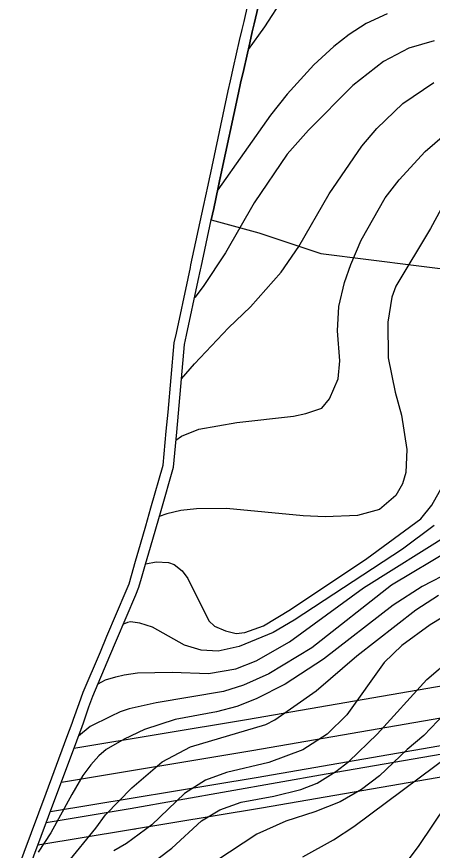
# Model space of a CAD drawing. Extents: x -758499 to -754160, y -1175205 to -1172032.
# Drawn here: x -757720.5 to -757521.8, y -1173759.5 to -1173360.7 of the extents above; entities that cross this region are included whole.
import ezdxf

# ---------------------------------------------------------------- set-up
doc = ezdxf.new("R2010")
doc.units = 0
for name, color, linetype in [('A073_ElVed_l_VN', 7, 'Continuous'), ('A073_ElVed_l_VVN', 7, 'Continuous'), ('A073_ElVed_op', 7, 'Continuous'), ('HRANICE řešeného území', 7, 'Continuous'), ('PLOCHY NL lesní', 7, 'Continuous'), ('vrstevnice', 7, 'Continuous'), ('ÚSES LBC jako součást RBK', 7, 'Continuous')]:
    doc.layers.add(name, color=color, linetype=linetype)

msp = doc.modelspace()

# ---------------------------------------------------------------- linework, layer by layer
at = {"layer": 'A073_ElVed_l_VN'}
msp.add_line((-757482.01, -1173707.38), (-757572.47, -1173723.15), dxfattribs=at)
msp.add_lwpolyline([(-757572.47, -1173723.15), (-757666.26, -1173739.67), (-757706.47, -1173746.42)], dxfattribs=at)
at = {"layer": 'A073_ElVed_l_VVN'}
for points in [[(-757699.18, -1173726.87), (-757608.16, -1173711.79), (-757366.4, -1173669.97), (-757255.97, -1173650.73)], [(-757704.42, -1173740.91), (-757605.98, -1173724.61), (-757364.18, -1173682.77), (-757253.74, -1173663.54)]]:
    msp.add_lwpolyline(points, dxfattribs=at)
at = {"layer": 'A073_ElVed_op'}
for points in [[(-757693.14, -1173710.66), (-757610.66, -1173697), (-757368.97, -1173655.19), (-756978.5, -1173587.19), (-756898.59, -1173372.27), (-756810.93, -1173136.41), (-756725.24, -1172905.97), (-756633.32, -1172658.58), (-756541.64, -1172411.74), (-756520.71, -1172353.98)], [(-756480.37, -1172368.87), (-756501.28, -1172426.56), (-756593.02, -1172673.56), (-756684.94, -1172920.95), (-756770.63, -1173151.39), (-756858.29, -1173387.25), (-756946.8, -1173625.31), (-757361.61, -1173697.55), (-757603.48, -1173739.4), (-757710.46, -1173757.12)], [(-757663.65, -1173749.36), (-757664.53, -1173749.52)]]:
    msp.add_lwpolyline(points, dxfattribs=at)
at = {"layer": 'HRANICE řešeného území'}
for points in [[(-757720.55, -1173769.87), (-757706.49, -1173732.14), (-757697.65, -1173708.45), (-757696.52, -1173705.42), (-757693.99, -1173698.62), (-757693.35, -1173696.8), (-757690.67, -1173689.22), (-757688.71, -1173683.92), (-757680.53, -1173664.52), (-757677.4, -1173657.1), (-757668.22, -1173635.33), (-757666.82, -1173632.02), (-757665.65, -1173627.98), (-757663.69, -1173621.17), (-757661.36, -1173613.09), (-757658.84, -1173604.33), (-757656.32, -1173595.59), (-757650.47, -1173575.3), (-757648.99, -1173558.98), (-757648.17, -1173549.89), (-757645.18, -1173516.75), (-757644.18, -1173512.05), (-757638.58, -1173485.88), (-757637.48, -1173480.75), (-757637.19, -1173479.42), (-757631.19, -1173451.43), (-757629.04, -1173441.35), (-757628.37, -1173438.23), (-757627.74, -1173435.3), (-757619.42, -1173396.11), (-757618.32, -1173391.29), (-757616.85, -1173384.87), (-757613.93, -1173372.09), (-757612.73, -1173366.84), (-757611.84, -1173362.94), (-757608.58, -1173348.65)], [(-757715.86, -1173771.62), (-757701.8, -1173733.89), (-757692.97, -1173710.2), (-757691.84, -1173707.17), (-757689.29, -1173700.33), (-757688.63, -1173698.46), (-757685.97, -1173690.92), (-757684.06, -1173685.76), (-757675.92, -1173666.46), (-757672.79, -1173659.04), (-757663.61, -1173637.27), (-757662.1, -1173633.69), (-757660.85, -1173629.36), (-757658.89, -1173622.55), (-757656.56, -1173614.47), (-757654.04, -1173605.71), (-757651.52, -1173596.98), (-757645.53, -1173576.23), (-757644.01, -1173559.43), (-757643.19, -1173550.34), (-757640.23, -1173517.5), (-757639.29, -1173513.1), (-757633.69, -1173486.93), (-757632.59, -1173481.81), (-757632.3, -1173480.48), (-757627.47, -1173457.94), (-757626.3, -1173452.48), (-757624.15, -1173442.4), (-757623.48, -1173439.28), (-757622.85, -1173436.34), (-757614.54, -1173397.18), (-757613.45, -1173392.4), (-757611.98, -1173385.99), (-757609.06, -1173373.2), (-757607.86, -1173367.95), (-757606.97, -1173364.05), (-757603.71, -1173349.76)]]:
    msp.add_lwpolyline(points, dxfattribs=at)
at = {"layer": 'PLOCHY NL lesní'}
msp.add_lwpolyline([(-757715.86, -1173771.62), (-757701.8, -1173733.89), (-757692.97, -1173710.2), (-757691.84, -1173707.17), (-757689.29, -1173700.33), (-757688.63, -1173698.46), (-757685.97, -1173690.92), (-757684.06, -1173685.76), (-757675.92, -1173666.46), (-757672.79, -1173659.04), (-757663.61, -1173637.27), (-757662.1, -1173633.69), (-757660.85, -1173629.36), (-757658.89, -1173622.55), (-757656.56, -1173614.47), (-757654.04, -1173605.71), (-757651.52, -1173596.98), (-757645.53, -1173576.23), (-757644.01, -1173559.43), (-757643.19, -1173550.34), (-757640.23, -1173517.5), (-757639.29, -1173513.1), (-757633.69, -1173486.93), (-757632.59, -1173481.81), (-757632.3, -1173480.48), (-757627.47, -1173457.94), (-757626.3, -1173452.48), (-757624.15, -1173442.4), (-757623.48, -1173439.28), (-757622.85, -1173436.34), (-757614.54, -1173397.18), (-757613.45, -1173392.4), (-757611.98, -1173385.99), (-757609.06, -1173373.2), (-757607.86, -1173367.95), (-757606.97, -1173364.05), (-757603.71, -1173349.76)], dxfattribs=at)
at = {"layer": 'vrstevnice'}
for p, q in [((-757592, -1173349.99), (-757602.1, -1173365.57)), ((-757543.36, -1173359.37), (-757553.46, -1173363.99)), ((-757543.36, -1173359.37), (-757553.46, -1173363.99)), ((-757602.1, -1173365.57), (-757609.78, -1173376.35)), ((-757553.46, -1173363.99), (-757561.55, -1173369.18)), ((-757553.46, -1173363.99), (-757561.55, -1173369.18)), ((-757561.55, -1173369.18), (-757568.91, -1173374.95)), ((-757561.55, -1173369.18), (-757568.91, -1173374.95)), ((-757520.85, -1173372.21), (-757532.97, -1173375.67)), ((-757520.85, -1173372.21), (-757532.97, -1173375.67)), ((-757568.91, -1173374.95), (-757578.43, -1173383.76)), ((-757568.91, -1173374.95), (-757578.43, -1173383.76)), ((-757532.97, -1173375.67), (-757545.09, -1173382.17)), ((-757532.97, -1173375.67), (-757545.09, -1173382.17)), ((-757578.43, -1173383.76), (-757591.13, -1173397.76)), ((-757578.43, -1173383.76), (-757591.13, -1173397.76)), ((-757545.09, -1173382.17), (-757559.81, -1173393.57)), ((-757545.09, -1173382.17), (-757559.81, -1173393.57)), ((-757559.81, -1173393.57), (-757581.03, -1173414.93)), ((-757559.81, -1173393.57), (-757581.03, -1173414.93)), ((-757535.86, -1173402.23), (-757520.99, -1173392.13)), ((-757535.86, -1173402.23), (-757520.99, -1173392.13)), ((-757591.13, -1173397.76), (-757599.22, -1173407.71)), ((-757591.13, -1173397.76), (-757599.22, -1173407.71)), ((-757548.27, -1173414.21), (-757535.86, -1173402.23)), ((-757548.27, -1173414.21), (-757535.86, -1173402.23)), ((-757599.22, -1173407.71), (-757624.39, -1173443.55)), ((-757599.22, -1173407.71), (-757624.39, -1173443.55)), ((-757525.18, -1173425.18), (-757506.7, -1173409.16)), ((-757525.18, -1173425.18), (-757506.7, -1173409.16)), ((-757581.03, -1173414.93), (-757591.13, -1173426.48)), ((-757581.03, -1173414.93), (-757591.13, -1173426.48)), ((-757555.48, -1173422.58), (-757548.27, -1173414.21)), ((-757555.48, -1173422.58), (-757548.27, -1173414.21)), ((-757571.07, -1173445.38), (-757555.48, -1173422.58)), ((-757571.07, -1173445.38), (-757555.48, -1173422.58)), ((-757537.59, -1173438.74), (-757525.18, -1173425.18)), ((-757537.59, -1173438.74), (-757525.18, -1173425.18)), ((-757591.13, -1173426.48), (-757607.01, -1173449.71)), ((-757591.13, -1173426.48), (-757607.01, -1173449.71)), ((-757506.56, -1173432.11), (-757522.58, -1173461.98)), ((-757544.37, -1173447.4), (-757537.59, -1173438.74)), ((-757544.37, -1173447.4), (-757537.59, -1173438.74)), ((-757585.65, -1173470.64), (-757571.07, -1173445.38)), ((-757585.65, -1173470.64), (-757571.07, -1173445.38)), ((-757607.01, -1173449.71), (-757620.72, -1173473.67)), ((-757607.01, -1173449.71), (-757620.72, -1173473.67)), ((-757555.77, -1173467.61), (-757544.37, -1173447.4)), ((-757555.77, -1173467.61), (-757544.37, -1173447.4)), ((-757522.58, -1173461.98), (-757539.18, -1173489.55)), ((-757560.82, -1173479.16), (-757555.77, -1173467.61)), ((-757560.82, -1173479.16), (-757555.77, -1173467.61)), ((-757620.72, -1173473.67), (-757631.4, -1173489.83)), ((-757620.72, -1173473.67), (-757631.4, -1173489.83)), ((-757594.02, -1173482.91), (-757585.65, -1173470.64)), ((-757594.02, -1173482.91), (-757585.65, -1173470.64)), ((-757563.71, -1173487.81), (-757560.82, -1173479.16)), ((-757563.71, -1173487.81), (-757560.82, -1173479.16)), ((-757608.74, -1173499.5), (-757594.02, -1173482.91)), ((-757608.74, -1173499.5), (-757594.02, -1173482.91)), ((-757566.45, -1173499.36), (-757563.71, -1173487.81)), ((-757566.45, -1173499.36), (-757563.71, -1173487.81)), ((-757539.18, -1173489.55), (-757541.2, -1173494.89)), ((-757631.4, -1173489.83), (-757635.41, -1173494.99)), ((-757631.4, -1173489.83), (-757635.41, -1173494.99)), ((-757541.2, -1173494.89), (-757543.07, -1173506.87)), ((-757619.28, -1173509.61), (-757608.74, -1173499.5)), ((-757619.28, -1173509.61), (-757608.74, -1173499.5)), ((-757567.17, -1173510.91), (-757566.45, -1173499.36)), ((-757567.17, -1173510.91), (-757566.45, -1173499.36)), ((-757635.58, -1173526.78), (-757619.28, -1173509.61)), ((-757635.58, -1173526.78), (-757619.28, -1173509.61)), ((-757543.07, -1173506.87), (-757542.93, -1173523.9)), ((-757566.02, -1173525.34), (-757567.17, -1173510.91)), ((-757566.02, -1173525.34), (-757567.17, -1173510.91)), ((-757566.74, -1173534), (-757566.02, -1173525.34)), ((-757566.74, -1173534), (-757566.02, -1173525.34)), ((-757542.93, -1173523.9), (-757539.61, -1173540.35)), ((-757641.71, -1173533.92), (-757635.58, -1173526.78)), ((-757641.71, -1173533.92), (-757635.58, -1173526.78)), ((-757570.93, -1173543.52), (-757566.74, -1173534)), ((-757570.93, -1173543.52), (-757566.74, -1173534)), ((-757539.61, -1173540.35), (-757536.58, -1173551.32)), ((-757574.68, -1173548), (-757570.93, -1173543.52)), ((-757574.68, -1173548), (-757570.93, -1173543.52)), ((-757582.33, -1173550.59), (-757574.68, -1173548)), ((-757582.33, -1173550.59), (-757574.68, -1173548)), ((-757615.23, -1173554.78), (-757588.1, -1173551.75)), ((-757615.23, -1173554.78), (-757588.1, -1173551.75)), ((-757588.1, -1173551.75), (-757582.33, -1173550.59)), ((-757588.1, -1173551.75), (-757582.33, -1173550.59)), ((-757536.58, -1173551.32), (-757533.98, -1173567.77)), ((-757633.42, -1173557.96), (-757615.23, -1173554.78)), ((-757633.42, -1173557.96), (-757615.23, -1173554.78)), ((-757644.36, -1173563.25), (-757641.65, -1173561.42)), ((-757644.36, -1173563.25), (-757641.65, -1173561.42)), ((-757641.65, -1173561.42), (-757633.42, -1173557.96)), ((-757641.65, -1173561.42), (-757633.42, -1173557.96)), ((-757533.98, -1173567.77), (-757534.41, -1173578.74)), ((-757522, -1173594.33), (-757510.74, -1173574.12)), ((-757522, -1173594.33), (-757510.74, -1173574.12)), ((-757534.41, -1173578.74), (-757536, -1173584.22)), ((-757536, -1173584.22), (-757539.18, -1173589.71)), ((-757539.18, -1173589.71), (-757547.11, -1173596.49)), ((-757642.08, -1173596.92), (-757648.72, -1173598.57)), ((-757634.63, -1173596.17), (-757642.08, -1173596.92)), ((-757620.14, -1173595.91), (-757634.63, -1173596.17)), ((-757583.48, -1173599.52), (-757620.14, -1173595.91)), ((-757547.11, -1173596.49), (-757557.51, -1173599.38)), ((-757527.34, -1173600.96), (-757522, -1173594.33)), ((-757527.34, -1173600.96), (-757522, -1173594.33)), ((-757648.72, -1173598.57), (-757652.35, -1173599.85)), ((-757573.09, -1173599.95), (-757583.48, -1173599.52)), ((-757557.51, -1173599.38), (-757573.09, -1173599.95)), ((-757553.18, -1173619.87), (-757527.34, -1173600.96)), ((-757553.18, -1173619.87), (-757527.34, -1173600.96)), ((-757520.85, -1173604.14), (-757536, -1173615.4)), ((-757520.85, -1173604.14), (-757536, -1173615.4)), ((-757554.76, -1173633.87), (-757509.88, -1173605.87)), ((-757554.76, -1173633.87), (-757509.88, -1173605.87)), ((-757536, -1173615.4), (-757587.81, -1173649.46)), ((-757536, -1173615.4), (-757587.81, -1173649.46)), ((-757510.17, -1173613.95), (-757541.34, -1173632.71)), ((-757510.17, -1173613.95), (-757541.34, -1173632.71)), ((-757589.55, -1173644.26), (-757553.18, -1173619.87)), ((-757589.55, -1173644.26), (-757553.18, -1173619.87)), ((-757503.53, -1173621.17), (-757526.62, -1173633.29)), ((-757658.85, -1173622.42), (-757653.77, -1173621.46)), ((-757658.85, -1173622.42), (-757653.77, -1173621.46)), ((-757653.77, -1173621.46), (-757648, -1173621.75)), ((-757653.77, -1173621.46), (-757648, -1173621.75)), ((-757648, -1173621.75), (-757645.25, -1173622.76)), ((-757648, -1173621.75), (-757645.25, -1173622.76)), ((-757645.25, -1173622.76), (-757641.36, -1173625.79)), ((-757645.25, -1173622.76), (-757641.36, -1173625.79)), ((-757641.36, -1173625.79), (-757638.76, -1173629.54)), ((-757641.36, -1173625.79), (-757638.76, -1173629.54)), ((-757638.76, -1173629.54), (-757628.67, -1173649.74)), ((-757638.76, -1173629.54), (-757628.67, -1173649.74)), ((-757541.34, -1173632.71), (-757579.44, -1173662.59)), ((-757541.34, -1173632.71), (-757579.44, -1173662.59)), ((-757526.62, -1173633.29), (-757540.48, -1173642.24)), ((-757590.12, -1173659.7), (-757554.76, -1173633.87)), ((-757590.12, -1173659.7), (-757554.76, -1173633.87)), ((-757529.65, -1173644.41), (-757518.83, -1173637.48)), ((-757529.65, -1173644.41), (-757518.83, -1173637.48)), ((-757602.53, -1173652.05), (-757589.55, -1173644.26)), ((-757602.53, -1173652.05), (-757589.55, -1173644.26)), ((-757540.48, -1173642.24), (-757573.81, -1173668.07)), ((-757557.94, -1173666.49), (-757529.65, -1173644.41)), ((-757557.94, -1173666.49), (-757529.65, -1173644.41)), ((-757524.46, -1173677.74), (-757487.36, -1173645.99)), ((-757524.46, -1173677.74), (-757487.36, -1173645.99)), ((-757516.81, -1173648.01), (-757522.87, -1173651.62)), ((-757516.81, -1173648.01), (-757522.87, -1173651.62)), ((-757667.61, -1173650.46), (-757669.52, -1173651.28)), ((-757667.61, -1173650.46), (-757669.52, -1173651.28)), ((-757666.06, -1173650.23), (-757667.61, -1173650.46)), ((-757666.06, -1173650.23), (-757667.61, -1173650.46)), ((-757661.71, -1173650.76), (-757666.06, -1173650.23)), ((-757661.71, -1173650.76), (-757666.06, -1173650.23)), ((-757655.65, -1173652.78), (-757661.71, -1173650.76)), ((-757655.65, -1173652.78), (-757661.71, -1173650.76)), ((-757640.35, -1173661.29), (-757655.65, -1173652.78)), ((-757640.35, -1173661.29), (-757655.65, -1173652.78)), ((-757628.67, -1173649.74), (-757625.91, -1173652.2)), ((-757628.67, -1173649.74), (-757625.91, -1173652.2)), ((-757625.91, -1173652.2), (-757620.72, -1173654.51)), ((-757625.91, -1173652.2), (-757620.72, -1173654.51)), ((-757611.48, -1173655.37), (-757602.53, -1173652.05)), ((-757611.48, -1173655.37), (-757602.53, -1173652.05)), ((-757587.81, -1173649.46), (-757597.92, -1173655.23)), ((-757587.81, -1173649.46), (-757597.92, -1173655.23)), ((-757522.87, -1173651.62), (-757536.43, -1173661.58)), ((-757522.87, -1173651.62), (-757536.43, -1173661.58)), ((-757620.72, -1173654.51), (-757615.52, -1173655.81)), ((-757620.72, -1173654.51), (-757615.52, -1173655.81)), ((-757615.52, -1173655.81), (-757611.48, -1173655.37)), ((-757615.52, -1173655.81), (-757611.48, -1173655.37)), ((-757597.92, -1173655.23), (-757614.08, -1173662.01)), ((-757597.92, -1173655.23), (-757614.08, -1173662.01)), ((-757606, -1173668.94), (-757590.12, -1173659.7)), ((-757606, -1173668.94), (-757590.12, -1173659.7)), ((-757632.27, -1173663.74), (-757640.35, -1173661.29)), ((-757632.27, -1173663.74), (-757640.35, -1173661.29)), ((-757624.18, -1173664.18), (-757632.27, -1173663.74)), ((-757624.18, -1173664.18), (-757632.27, -1173663.74)), ((-757614.08, -1173662.01), (-757624.18, -1173664.18)), ((-757614.08, -1173662.01), (-757624.18, -1173664.18)), ((-757579.44, -1173662.59), (-757599.94, -1173675.15)), ((-757579.44, -1173662.59), (-757599.94, -1173675.15)), ((-757536.43, -1173661.58), (-757544.8, -1173669.66)), ((-757536.43, -1173661.58), (-757544.8, -1173669.66)), ((-757615.81, -1173672.69), (-757606, -1173668.94)), ((-757615.81, -1173672.69), (-757606, -1173668.94)), ((-757573.81, -1173668.07), (-757592.14, -1173680.05)), ((-757577.28, -1173683.23), (-757557.94, -1173666.49)), ((-757577.28, -1173683.23), (-757557.94, -1173666.49)), ((-757628.8, -1173674.86), (-757615.81, -1173672.69)), ((-757628.8, -1173674.86), (-757615.81, -1173672.69)), ((-757544.8, -1173669.66), (-757562.7, -1173694.63)), ((-757544.8, -1173669.66), (-757562.7, -1173694.63)), ((-757678.09, -1173677.94), (-757673.1, -1173676.46)), ((-757678.09, -1173677.94), (-757673.1, -1173676.46)), ((-757673.1, -1173676.46), (-757669.16, -1173675.56)), ((-757673.1, -1173676.46), (-757669.16, -1173675.56)), ((-757669.16, -1173675.56), (-757662.77, -1173674.54)), ((-757669.16, -1173675.56), (-757662.77, -1173674.54)), ((-757662.77, -1173674.54), (-757646.12, -1173674.28)), ((-757662.77, -1173674.54), (-757646.12, -1173674.28)), ((-757646.12, -1173674.28), (-757628.8, -1173674.86)), ((-757646.12, -1173674.28), (-757628.8, -1173674.86)), ((-757599.94, -1173675.15), (-757612.06, -1173680.49)), ((-757599.94, -1173675.15), (-757612.06, -1173680.49)), ((-757681.57, -1173679.86), (-757678.09, -1173677.94)), ((-757681.57, -1173679.86), (-757678.09, -1173677.94)), ((-757612.06, -1173680.49), (-757621.59, -1173683.52)), ((-757612.06, -1173680.49), (-757621.59, -1173683.52)), ((-757592.14, -1173680.05), (-757606, -1173686.98)), ((-757548.12, -1173704.01), (-757524.46, -1173677.74)), ((-757548.12, -1173704.01), (-757524.46, -1173677.74)), ((-757621.59, -1173683.52), (-757653.91, -1173689)), ((-757621.59, -1173683.52), (-757653.91, -1173689)), ((-757597.05, -1173697.08), (-757577.28, -1173683.23)), ((-757597.05, -1173697.08), (-757577.28, -1173683.23)), ((-757507.28, -1173684.96), (-757525.9, -1173704.59)), ((-757507.28, -1173684.96), (-757525.9, -1173704.59)), ((-757653.91, -1173689), (-757666.68, -1173691.88)), ((-757653.91, -1173689), (-757666.68, -1173691.88)), ((-757606, -1173686.98), (-757615.23, -1173690.73)), ((-757666.68, -1173691.88), (-757671.02, -1173693.27)), ((-757666.68, -1173691.88), (-757671.02, -1173693.27)), ((-757615.23, -1173690.73), (-757625.05, -1173693.33)), ((-757675.63, -1173695.53), (-757685.47, -1173700.25)), ((-757675.63, -1173695.53), (-757685.47, -1173700.25)), ((-757671.02, -1173693.27), (-757675.63, -1173695.53)), ((-757671.02, -1173693.27), (-757675.63, -1173695.53)), ((-757644.68, -1173696.94), (-757659.4, -1173701.7)), ((-757625.05, -1173693.33), (-757644.68, -1173696.94)), ((-757601.38, -1173699.25), (-757597.05, -1173697.08)), ((-757601.38, -1173699.25), (-757597.05, -1173697.08)), ((-757562.7, -1173694.63), (-757572.08, -1173704.01)), ((-757562.7, -1173694.63), (-757572.08, -1173704.01)), ((-757685.47, -1173700.25), (-757690.97, -1173704.84)), ((-757685.47, -1173700.25), (-757690.97, -1173704.84)), ((-757637.46, -1173709.93), (-757601.38, -1173699.25)), ((-757637.46, -1173709.93), (-757601.38, -1173699.25)), ((-757659.4, -1173701.7), (-757669.21, -1173706.32)), ((-757572.08, -1173704.01), (-757583.77, -1173711.37)), ((-757572.08, -1173704.01), (-757583.77, -1173711.37)), ((-757561.69, -1173717), (-757548.12, -1173704.01)), ((-757561.69, -1173717), (-757548.12, -1173704.01)), ((-757525.9, -1173704.59), (-757533.84, -1173711.23)), ((-757525.9, -1173704.59), (-757533.84, -1173711.23)), ((-757669.21, -1173706.32), (-757677.73, -1173711.33)), ((-757677.73, -1173711.33), (-757681.19, -1173714.25)), ((-757651.03, -1173717.14), (-757637.46, -1173709.93)), ((-757651.03, -1173717.14), (-757637.46, -1173709.93)), ((-757583.77, -1173711.37), (-757599.94, -1173717.43)), ((-757583.77, -1173711.37), (-757599.94, -1173717.43)), ((-757559.24, -1173748.17), (-757507.86, -1173709.64)), ((-757533.84, -1173711.23), (-757547.11, -1173723.93)), ((-757533.84, -1173711.23), (-757547.11, -1173723.93)), ((-757681.19, -1173714.25), (-757685.14, -1173718.62)), ((-757567.9, -1173721.76), (-757561.69, -1173717)), ((-757567.9, -1173721.76), (-757561.69, -1173717)), ((-757685.14, -1173718.62), (-757688.88, -1173723.77)), ((-757665.46, -1173729.7), (-757651.03, -1173717.14)), ((-757665.46, -1173729.7), (-757651.03, -1173717.14)), ((-757599.94, -1173717.43), (-757620.14, -1173722.34)), ((-757599.94, -1173717.43), (-757620.14, -1173722.34)), ((-757688.88, -1173723.77), (-757694.19, -1173732.82)), ((-757620.14, -1173722.34), (-757630.24, -1173725.95)), ((-757620.14, -1173722.34), (-757630.24, -1173725.95)), ((-757576.84, -1173727.39), (-757567.9, -1173721.76)), ((-757576.84, -1173727.39), (-757567.9, -1173721.76)), ((-757547.11, -1173723.93), (-757555.63, -1173730.42)), ((-757547.11, -1173723.93), (-757555.63, -1173730.42)), ((-757630.24, -1173725.95), (-757640.35, -1173732.3)), ((-757630.24, -1173725.95), (-757640.35, -1173732.3)), ((-757584.64, -1173730.42), (-757576.84, -1173727.39)), ((-757584.64, -1173730.42), (-757576.84, -1173727.39)), ((-757694.19, -1173732.82), (-757704.24, -1173751.18)), ((-757678.02, -1173742.54), (-757665.46, -1173729.7)), ((-757678.02, -1173742.54), (-757665.46, -1173729.7)), ((-757640.35, -1173732.3), (-757655.93, -1173747.31)), ((-757640.35, -1173732.3), (-757655.93, -1173747.31)), ((-757597.63, -1173733.6), (-757584.64, -1173730.42)), ((-757597.63, -1173733.6), (-757584.64, -1173730.42)), ((-757555.63, -1173730.42), (-757565.88, -1173736.34)), ((-757555.63, -1173730.42), (-757565.88, -1173736.34)), ((-757623.46, -1173740.09), (-757613.21, -1173736.48)), ((-757623.46, -1173740.09), (-757613.21, -1173736.48)), ((-757613.21, -1173736.48), (-757597.63, -1173733.6)), ((-757613.21, -1173736.48), (-757597.63, -1173733.6)), ((-757565.88, -1173736.34), (-757578, -1173741.1)), ((-757565.88, -1173736.34), (-757578, -1173741.1)), ((-757632.12, -1173745.43), (-757623.46, -1173740.09)), ((-757632.12, -1173745.43), (-757623.46, -1173740.09)), ((-757515.22, -1173737.78), (-757528.21, -1173757.27)), ((-757515.22, -1173737.78), (-757528.21, -1173757.27)), ((-757682.73, -1173748.98), (-757678.02, -1173742.54)), ((-757682.73, -1173748.98), (-757678.02, -1173742.54)), ((-757578, -1173741.1), (-757591.85, -1173745.58)), ((-757578, -1173741.1), (-757591.85, -1173745.58)), ((-757696.25, -1173765.43), (-757682.73, -1173748.98)), ((-757696.25, -1173765.43), (-757682.73, -1173748.98)), ((-757655.93, -1173747.31), (-757668.06, -1173756.26)), ((-757655.93, -1173747.31), (-757668.06, -1173756.26)), ((-757646.41, -1173758.42), (-757632.12, -1173745.43)), ((-757646.41, -1173758.42), (-757632.12, -1173745.43)), ((-757591.85, -1173745.58), (-757605.71, -1173751.78)), ((-757591.85, -1173745.58), (-757605.71, -1173751.78)), ((-757569.05, -1173754.52), (-757559.24, -1173748.17)), ((-757704.24, -1173751.18), (-757710.2, -1173760.34)), ((-757605.71, -1173751.78), (-757625.34, -1173764.63)), ((-757605.71, -1173751.78), (-757625.34, -1173764.63)), ((-757668.06, -1173756.26), (-757674.12, -1173759.72)), ((-757668.06, -1173756.26), (-757674.12, -1173759.72)), ((-757583.77, -1173762.61), (-757569.05, -1173754.52)), ((-757659.4, -1173768.38), (-757646.41, -1173758.42)), ((-757659.4, -1173768.38), (-757646.41, -1173758.42)), ((-757528.21, -1173757.27), (-757533.84, -1173764.63)), ((-757528.21, -1173757.27), (-757533.84, -1173764.63))]:
    msp.add_line(p, q, dxfattribs=at)
at = {"layer": 'ÚSES LBC jako součást RBK'}
msp.add_lwpolyline([(-757603.71, -1173349.76), (-757606.97, -1173364.05), (-757607.86, -1173367.95), (-757609.06, -1173373.2), (-757611.98, -1173385.99), (-757613.45, -1173392.4), (-757614.54, -1173397.18), (-757622.85, -1173436.34), (-757624.15, -1173442.4), (-757626.3, -1173452.48), (-757627.47, -1173457.94), (-757604.71, -1173464.09), (-757575.08, -1173474.05), (-757483.86, -1173485.49)], dxfattribs=at)

doc.saveas('drawing.dxf')
